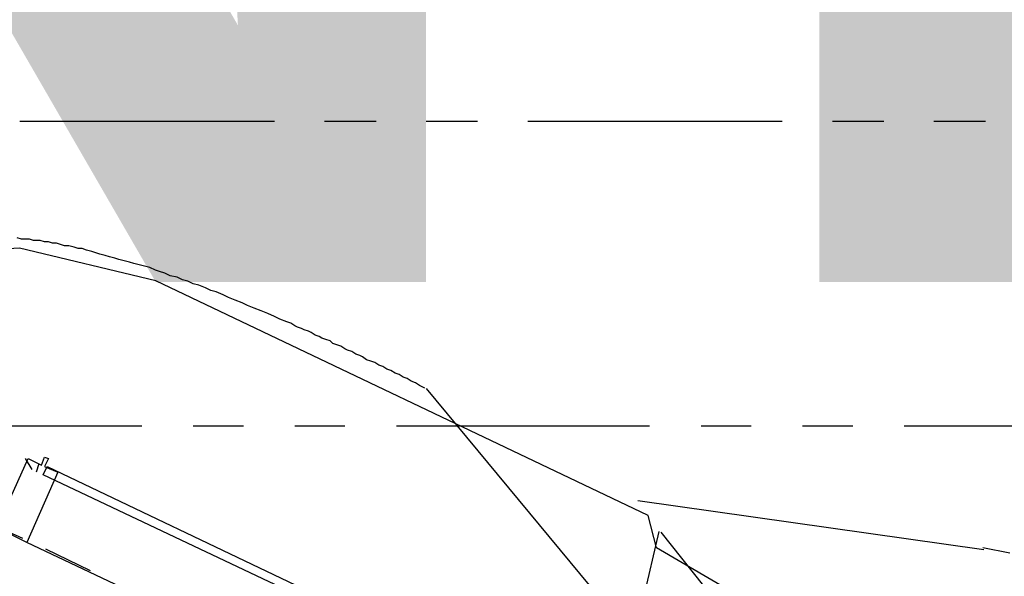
# Model space of a CAD drawing. Header units: feet. Extents: x -79 to 198, y -22 to 181.
# Tile 268 of 271: x 97 to 106, y 159 to 164. Entities that reach past the tile are written whole.
import ezdxf
from ezdxf.enums import TextEntityAlignment as Align

# ---------------------------------------------------------------- set-up
doc = ezdxf.new("R2010")
doc.units = ezdxf.units.FT
for name, color, linetype in [('A-AREA-UNIDAD', 30, 'CONTINUOUS'), ('A-LINEA', 7, 'CONTINUOUS'), ('A-TEXTO-PDF', 3, 'CONTINUOUS')]:
    doc.layers.add(name, color=color, linetype=linetype)

msp = doc.modelspace()

# ---------------------------------------------------------------- linework, layer by layer
at = {"layer": 'A-AREA-UNIDAD'}
msp.add_lwpolyline([(121.04, 145.4933), (117.2, 149.1378), (113.6, 152.1422), (107.968, 156.1778), (103.04, 159.0578), (102.96, 159.3778), (98.112, 161.6889), (96.768, 162.0089), (95.552, 161.9378), (92.96, 160.8533), (91.12, 160.3733), (91.072, 159.9822), (84.64, 159.7333), (77.088, 158.7733), (69.6, 157.2089), (65.312, 155.9822), (58.752, 153.6889), (58.72, 153.5289), (55.28, 152.2133)], dxfattribs=at)
at = {"layer": 'A-LINEA'}
for p, q in [((99.28, 163.2578), (96.7733, 163.2578)), ((100.28, 163.2578), (99.7733, 163.2578)), ((101.28, 163.2578), (100.7733, 163.2578)), ((104.28, 163.2578), (101.7733, 163.2578)), ((105.28, 163.2578), (104.7733, 163.2578)), ((106.28, 163.2578), (105.7733, 163.2578)), ((140.7504, 112.4542), (100.776, 160.6287)), ((97.9733, 160.2578), (95.48, 160.2578)), ((98.9733, 160.2578), (98.48, 160.2578)), ((99.9733, 160.2578), (99.48, 160.2578)), ((102.9733, 160.2578), (100.48, 160.2578)), ((103.9733, 160.2578), (103.48, 160.2578)), ((104.9733, 160.2578), (104.48, 160.2578)), ((107.9733, 160.2578), (105.48, 160.2578)), ((96.8933, 159.8311), (96.8267, 159.9378)), ((96.96, 159.8844), (96.9333, 159.8044)), ((106.2631, 159.0395), (102.8559, 159.5195)), ((106.2631, 159.0395), (102.8559, 159.5195)), ((96.8, 159.1511), (96.56, 159.2578)), ((102.5733, 157.1111), (103.0667, 159.2178)), ((140.5969, 112.4055), (103.0856, 159.2112)), ((99.2667, 157.9644), (96.84, 159.1111)), ((97.4667, 158.8311), (97.0267, 159.0444))]:
    msp.add_line(p, q, dxfattribs=at)
for points in [[(100.76, 160.6311), (100.7067, 160.6578), (100.6667, 160.6844), (100.6267, 160.6978), (100.5867, 160.7244), (100.5467, 160.7378), (100.5067, 160.7644), (100.4667, 160.7778), (100.4267, 160.8044), (100.3867, 160.8178), (100.3467, 160.8444), (100.3067, 160.8578), (100.2667, 160.8844), (100.2267, 160.8978), (100.1867, 160.9111), (100.1467, 160.9378), (100.12, 160.9511), (100.08, 160.9644), (100.04, 160.9911), (100, 161.0044), (99.9733, 161.0178), (99.9333, 161.0444), (99.8933, 161.0578), (99.8533, 161.0711), (99.8267, 161.0978), (99.7867, 161.1111), (99.7467, 161.1244), (99.72, 161.1378), (99.68, 161.1511), (99.64, 161.1778), (99.6133, 161.1911), (99.5733, 161.2044), (99.5467, 161.2178), (99.5067, 161.2311), (99.48, 161.2444), (99.44, 161.2711), (99.4, 161.2844), (99.3333, 161.3111), (99.28, 161.3378), (99.2133, 161.3644), (99.1467, 161.3911), (99.08, 161.4178), (99.0133, 161.4444), (98.96, 161.4711), (98.8933, 161.4978), (98.8267, 161.5244), (98.7733, 161.5511), (98.7067, 161.5778), (98.6533, 161.5911), (98.6, 161.6178), (98.5333, 161.6444), (98.48, 161.6578), (98.4267, 161.6844), (98.3733, 161.6978), (98.32, 161.7244), (98.2533, 161.7378), (98.2, 161.7644), (98.1467, 161.7778), (98.1067, 161.7911), (98.0533, 161.8178), (98, 161.8311), (97.9467, 161.8444), (97.8933, 161.8578), (97.8533, 161.8711), (97.8, 161.8844), (97.7467, 161.8978), (97.7067, 161.9111), (97.6533, 161.9244), (97.6133, 161.9378), (97.56, 161.9511), (97.52, 161.9644), (97.48, 161.9778), (97.4267, 161.9911), (97.3867, 162.0044), (97.3467, 162.0044), (97.3067, 162.0178), (97.2533, 162.0311), (97.2133, 162.0311), (97.1733, 162.0444), (97.1333, 162.0578), (97.0933, 162.0578), (97.0533, 162.0711), (97.0133, 162.0711), (96.9733, 162.0844), (96.9333, 162.0844), (96.9067, 162.0844), (96.8667, 162.0978), (96.8267, 162.0978), (96.7867, 162.0978), (96.7467, 162.1111)], [(96.8533, 159.9378), (96.9867, 159.8711), (97.0133, 159.9511), (97.0533, 159.9378), (97.0133, 159.8578), (97.1467, 159.8044), (96.84, 159.1111), (96.5467, 159.2578), (96.8533, 159.9378)], [(99.5333, 158.5778), (97, 159.7778), (97.04, 159.8578), (99.56, 158.6578), (99.5333, 158.5778)], [(106.52, 159.0044), (106.2533, 159.0578)]]:
    msp.add_lwpolyline(points, dxfattribs=at)

# ---------------------------------------------------------------- texts
at = {"layer": 'A-TEXTO-PDF'}
msp.add_text('TNEMHCAORCNE', height=17.716, dxfattribs=at).set_placement((17.1598, 161.6769), align=Align.CENTER)

doc.saveas('drawing.dxf')
